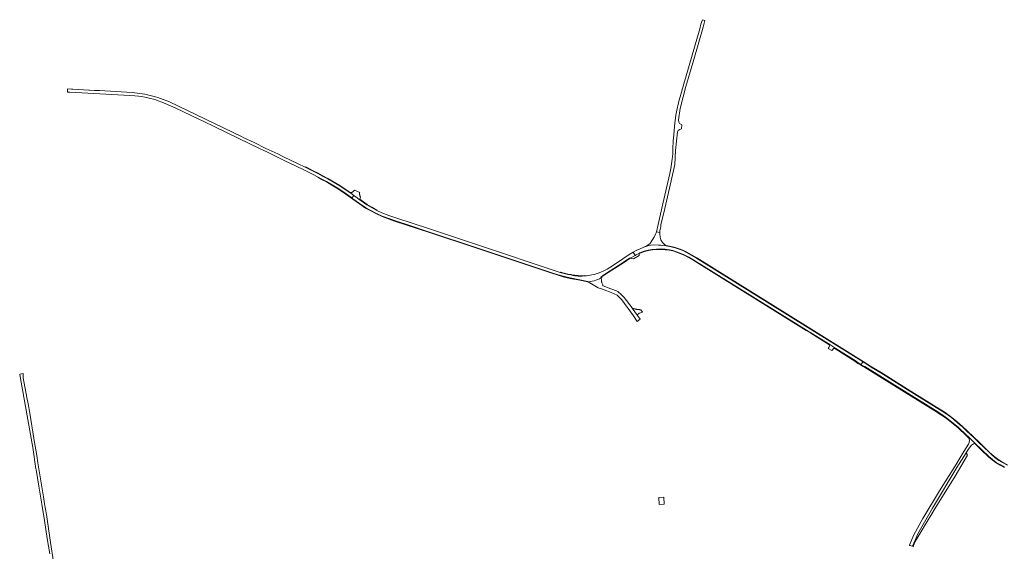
# Model space of a CAD drawing. Extents: x 152825 to 164088, y 457113 to 463005.
# Tile 338 of 364: x 160560 to 161618, y 462011 to 462583. Entities that reach past the tile are written whole.
import ezdxf

# ---------------------------------------------------------------- set-up
doc = ezdxf.new("R2010")
doc.units = 0
doc.header["$LTSCALE"] = 0.5
for name, color, linetype, lineweight in [('B-PV-VH-GESLOTENVERHARDING_ASFALT-GV', 251, 'CONTINUOUS', 18), ('B-PV-VH-GESLOTENVERHARDING_BETON-GV', 251, 'CONTINUOUS', 18), ('B-PV-VH-HALFVERHARDING_GRASBETONSTEEN-GV', 251, 'CONTINUOUS', 18), ('B-PV-VH-HALFVERHARDING_GRAVEL-GV', 251, 'CONTINUOUS', 18), ('B-PV-VH-ONVERHARD-GV', 251, 'CONTINUOUS', 18), ('B-PV-VH-ONVERHARD_ZAND-GV', 251, 'CONTINUOUS', 18), ('B-PV-VH-OPENVERHARDING_BETONSTRAATSTEEN-GV', 251, 'CONTINUOUS', 18)]:
    doc.layers.add(name, color=color, linetype=linetype, lineweight=lineweight)

msp = doc.modelspace()

# ---------------------------------------------------------------- linework, layer by layer
at = {"layer": 'B-PV-VH-GESLOTENVERHARDING_ASFALT-GV', "flags": 128}
for points in [[(160800.574, 462456.01), (160797.924, 462457.296), (160759.225, 462476.071), (160720.731, 462494.421), (160708.126, 462499.321), (160705.452, 462500), (160694.235, 462502.848), (160680.274, 462504.583), (160645.28, 462506.568), (160639.796, 462506.879), (160634.514, 462507.136), (160634.042, 462507.162), (160616.598, 462508.115), (160615.224, 462508.19), (160611.111, 462508.415), (160611.111, 462505.077), (160613.476, 462504.931), (160677.762, 462501.479), (160683.344, 462500.973), (160687.131, 462500.561), (160690.717, 462500.101), (160693.94, 462499.491), (160698.851, 462498.405), (160704.641, 462496.929), (160716.048, 462492.891), (160727.321, 462487.881), (160751.984, 462476.072), (160756.747, 462473.769), (160769.88, 462467.421), (160781.023, 462462.035), (160795.051, 462455.193), (160817.176, 462444.402), (160821.882, 462442.221), (160824.421, 462441.044), (160830.28, 462438.215), (160845.341, 462430.875), (160849.262, 462428.828), (160864.821, 462421.283), (160875.786, 462416.018), (160878.924, 462414.334), (160880.174, 462413.675), (160884.214, 462411.547), (160889.393, 462408.811), (160895.328, 462405.462), (160900.794, 462402.135), (160906.896, 462398.115), (160916.41, 462391.256), (160917.497, 462392.573), (160918.583, 462393.889), (160915.299, 462396.341), (160914.673, 462396.754), (160903.513, 462404.11), (160899.258, 462406.744), (160894.956, 462409.238), (160890.675, 462411.768), (160885.156, 462414.654), (160880.149, 462417.338), (160874.851, 462419.949), (160866.99, 462424.055), (160866.53, 462424.295), (160858.905, 462427.896), (160858.29, 462428.186), (160843.678, 462435.192), (160836.177, 462438.917), (160834.66, 462439.63), (160833.637, 462440.111), (160824.206, 462444.544), (160811.438, 462450.739)], [(161215.756, 462326.436), (161220.872, 462329.429), (161218.933, 462332.954), (161214.762, 462330.302), (161207.807, 462325.719), (161196.629, 462318.383), (161191.011, 462314.832), (161186.512, 462312.472), (161182.304, 462310.704), (161176.815, 462309.032), (161174.337, 462308.404), (161170.975, 462307.775), (161168.763, 462307.525), (161166.461, 462307.389), (161164.262, 462307.26), (161162.64, 462307.24), (161161.442, 462307.254), (161159.817, 462307.301), (161156.033, 462307.656), (161154.092, 462307.988), (161152.04, 462308.391), (161148.751, 462309.063), (161146.217, 462309.632), (161140.581, 462311.215), (161050.638, 462341.089), (161000, 462357.885), (160963.954, 462369.841), (160956.337, 462372.466), (160948.611, 462375.393), (160943.363, 462377.772), (160937.824, 462380.785), (160932.745, 462383.853), (160926.093, 462388.482), (160924.824, 462389.365), (160922.15, 462391.226), (160918.583, 462393.889), (160917.497, 462392.573), (160916.41, 462391.256), (160917.784, 462390.265), (160924.847, 462385.174), (160931.595, 462380.713), (160936.34, 462377.924), (160943.067, 462374.493), (160949.231, 462371.748), (160956.395, 462369.041), (160965.708, 462365.86), (160976.729, 462362.294), (161000, 462354.395), (161049.784, 462337.911), (161131.435, 462310.766), (161138.341, 462308.545), (161143.789, 462306.965), (161148.068, 462305.881), (161152.924, 462304.831), (161159.927, 462303.436), (161165.102, 462302.374), (161169.931, 462301.327), (161170.284, 462301.14), (161170.559, 462300.941), (161174.837, 462301.707), (161177.041, 462302.195), (161178.853, 462302.773), (161180.865, 462303.491), (161182.883, 462304.383), (161183.749, 462304.912), (161184.489, 462305.543), (161184.294, 462305.91), (161185.147, 462306.745), (161185.812, 462307.363), (161186.574, 462307.951), (161189.118, 462309.618), (161208.023, 462321.801), (161215.066, 462326.382)]]:
    msp.add_lwpolyline(points, close=True, dxfattribs=at)
for points in [[(161621.169, 462103.986), (161615.031, 462107.281), (161612.017, 462108.927), (161607.72, 462112.168), (161604.536, 462114.94), (161601.058, 462118.105), (161596.23, 462122.834), (161590.017, 462128.783), (161584.875, 462133.727), (161577.608, 462140.483), (161572.319, 462145.506), (161569.762, 462147.788), (161566.913, 462150.273), (161561.204, 462155.015), (161554.037, 462160.085), (161541.73, 462167.786), (161513.411, 462185.347), (161490.853, 462199.479), (161485.103, 462203.103), (161474.859, 462209.457), (161466.051, 462215.077), (161463.452, 462212.242), (161466.231, 462210.572), (161468.01, 462209.85), (161500, 462190.002), (161543.426, 462163.059), (161550.657, 462158.252), (161556.021, 462154.552), (161562.871, 462149.17), (161568.493, 462144.53), (161577.27, 462136.294), (161579.222, 462134.464), (161586.583, 462127.333), (161593.766, 462120.366), (161601.224, 462113.437), (161605.012, 462110.142), (161609.14, 462106.833), (161613.54, 462104.203), (161618.124, 462101.851)], [(160595.925, 462000), (160592.567, 462020.902), (160588.206, 462051.03), (160586.231, 462062.555), (160584.994, 462069.771), (160579.232, 462106.31), (160577.843, 462114.254), (160575.207, 462130.391), (160570.368, 462160.012), (160568.534, 462169.909), (160567.281, 462176.671), (160563.386, 462197.689), (160563.442, 462201.275), (160563.421, 462201.393), (160563.445, 462201.465), (160563.463, 462202.61), (160559.561, 462201.752), (160560.499, 462197.007), (160573.529, 462123.04), (160577.083, 462099.915), (160577.153, 462099.462), (160580.296, 462081.439), (160583.344, 462061.947), (160586.292, 462044.446), (160589.144, 462025.289), (160591.841, 462008.569)]]:
    msp.add_lwpolyline(points, dxfattribs=at)
at = {"layer": 'B-PV-VH-GESLOTENVERHARDING_BETON-GV', "flags": 128}
msp.add_lwpolyline([(161252.308, 462061.93), (161251.906, 462069.461), (161246.371, 462069.165), (161246.773, 462061.634)], close=True, dxfattribs=at)
at = {"layer": 'B-PV-VH-HALFVERHARDING_GRASBETONSTEEN-GV', "flags": 128}
for points in [[(160866.99, 462424.055), (160874.851, 462419.949), (160880.149, 462417.338), (160885.156, 462414.654), (160890.675, 462411.768), (160894.956, 462409.238), (160899.258, 462406.744), (160903.513, 462404.11), (160914.673, 462396.754), (160915.176, 462396.824), (160903.742, 462404.469), (160899.477, 462407.109), (160895.171, 462409.605), (160890.882, 462412.14), (160885.355, 462415.03), (160880.344, 462417.717), (160875.044, 462420.329), (160866.985, 462424.531)], [(160916.41, 462391.256), (160906.896, 462398.115), (160900.794, 462402.135), (160895.328, 462405.462), (160889.393, 462408.811), (160884.214, 462411.547), (160880.174, 462413.675), (160879.988, 462413.321), (160884.027, 462411.193), (160889.201, 462408.46), (160895.126, 462405.117), (160900.58, 462401.797), (160906.669, 462397.786), (160916.176, 462390.932), (160917.55, 462389.941), (160924.62, 462384.845), (160931.383, 462380.374), (160936.148, 462377.573), (160942.895, 462374.132), (160949.077, 462371.379), (160956.643, 462368.419), (160962.414, 462366.418), (160999.874, 462354.015), (161049.658, 462337.531), (161131.313, 462310.385), (161138.224, 462308.162), (161143.684, 462306.579), (161147.976, 462305.492), (161152.843, 462304.44), (161159.847, 462303.044), (161165.019, 462301.983), (161169.846, 462300.936), (161169.931, 462301.327), (161165.102, 462302.374), (161159.927, 462303.436), (161152.924, 462304.831), (161148.068, 462305.881), (161143.789, 462306.965), (161138.341, 462308.545), (161131.435, 462310.766), (161049.784, 462337.911), (161000, 462354.395), (160976.729, 462362.294), (160965.708, 462365.86), (160956.395, 462369.041), (160949.231, 462371.748), (160943.067, 462374.493), (160936.34, 462377.924), (160931.595, 462380.713), (160924.847, 462385.174), (160917.784, 462390.265)], [(160926.093, 462388.482), (160932.745, 462383.853), (160937.824, 462380.785), (160943.363, 462377.772), (160943.541, 462378.13), (160938.023, 462381.132), (160932.963, 462384.189), (160924.986, 462389.74), (160924.824, 462389.365)], [(161430.126, 462233.531), (161409.959, 462246.151), (161405.129, 462249.173), (161284.26, 462324.233), (161278.616, 462327.545), (161273.779, 462330.085), (161269.332, 462332.025), (161265.493, 462333.455), (161261.684, 462334.613), (161257.821, 462335.412), (161253.339, 462335.994), (161252.36, 462336.071), (161248.65, 462336.361), (161243.996, 462336.255), (161239.492, 462335.839), (161235.119, 462335.098), (161230.797, 462334.074), (161226.058, 462332.379), (161225.55, 462331.989), (161225.517, 462331.664), (161226.258, 462332.013), (161230.914, 462333.678), (161235.201, 462334.694), (161239.545, 462335.43), (161244.02, 462335.843), (161248.639, 462335.948), (161252.328, 462335.66), (161253.296, 462335.584), (161257.753, 462335.005), (161261.582, 462334.213), (161265.361, 462333.064), (161269.178, 462331.643), (161273.601, 462329.713), (161278.416, 462327.185), (161284.047, 462323.88), (161404.911, 462248.823), (161409.74, 462245.802), (161430.217, 462232.813)], [(161184.489, 462305.543), (161184.758, 462305.838), (161185.406, 462306.473), (161186.055, 462307.076), (161186.792, 462307.645), (161189.322, 462309.304), (161208.427, 462321.492), (161215.756, 462326.436), (161215.066, 462326.382), (161208.023, 462321.801), (161189.118, 462309.618), (161186.574, 462307.951), (161185.812, 462307.363), (161185.147, 462306.745), (161184.294, 462305.91)], [(161140.581, 462311.215), (161146.217, 462309.632), (161148.751, 462309.063), (161152.04, 462308.391), (161154.092, 462307.988), (161156.033, 462307.656), (161159.817, 462307.301), (161161.442, 462307.254), (161162.64, 462307.24), (161164.262, 462307.26), (161166.461, 462307.389), (161166.438, 462307.788), (161164.248, 462307.66), (161162.64, 462307.64), (161161.45, 462307.654), (161159.841, 462307.7), (161156.085, 462308.053), (161154.165, 462308.382), (161152.119, 462308.783), (161148.835, 462309.454), (161146.315, 462310.02), (161140.689, 462311.6)], [(161463.452, 462212.242), (161460.627, 462213.939), (161458.529, 462215.758), (161436.585, 462229.49), (161435.66, 462229.413), (161458.109, 462215.19), (161460.212, 462213.366), (161463.089, 462211.638), (161465.915, 462209.94), (161467.689, 462209.219), (161499.628, 462189.403), (161543.045, 462162.466), (161550.262, 462157.668), (161555.603, 462153.984), (161562.429, 462148.621), (161568.027, 462144.001), (161576.788, 462135.78), (161579.749, 462133.004), (161579.222, 462134.464), (161577.27, 462136.294), (161568.493, 462144.53), (161562.871, 462149.17), (161556.021, 462154.552), (161550.657, 462158.252), (161543.426, 462163.059), (161500, 462190.002), (161468.01, 462209.85), (161466.231, 462210.572)]]:
    msp.add_lwpolyline(points, close=True, dxfattribs=at)
for points in [[(161621.343, 462104.335), (161615.217, 462107.624), (161612.23, 462109.255), (161607.966, 462112.472), (161604.796, 462115.232), (161601.326, 462118.389), (161596.501, 462123.115), (161590.287, 462129.064), (161585.143, 462134.011), (161577.875, 462140.767), (161572.584, 462145.793), (161570.02, 462148.081), (161567.166, 462150.57), (161561.442, 462155.324), (161554.253, 462160.41), (161541.937, 462168.117), (161513.618, 462185.678), (161491.061, 462199.81), (161485.31, 462203.434), (161475.067, 462209.788), (161466.257, 462215.408), (161406.855, 462252.417), (161287.309, 462326.762), (161281.583, 462330.108), (161276.543, 462332.802), (161272.449, 462334.942), (161268.389, 462336.554), (161264.178, 462337.93), (161259.907, 462339.059), (161256.122, 462339.77), (161255.299, 462339.88), (161254.468, 462339.86), (161256.029, 462339.39), (161259.821, 462338.678), (161264.067, 462337.556), (161268.256, 462336.187), (161272.286, 462334.587), (161276.361, 462332.457), (161281.393, 462329.767), (161287.107, 462326.428), (161406.649, 462252.086), (161466.051, 462215.077), (161474.859, 462209.457), (161485.103, 462203.103), (161490.853, 462199.479), (161513.411, 462185.347), (161541.73, 462167.786), (161554.037, 462160.085), (161561.204, 462155.015), (161566.913, 462150.273), (161569.762, 462147.788), (161572.319, 462145.506), (161577.608, 462140.483), (161584.875, 462133.727), (161590.017, 462128.783), (161596.23, 462122.834), (161601.058, 462118.105), (161604.536, 462114.94), (161607.72, 462112.168), (161612.017, 462108.927), (161615.031, 462107.281), (161621.169, 462103.986)], [(161618.124, 462101.851), (161613.54, 462104.203), (161609.14, 462106.833), (161605.012, 462110.142), (161601.224, 462113.437), (161593.766, 462120.366), (161586.583, 462127.333), (161586.109, 462127.191), (161593.427, 462120.009), (161600.895, 462113.071), (161604.697, 462109.765), (161608.859, 462106.428), (161613.301, 462103.773), (161617.901, 462101.413)]]:
    msp.add_lwpolyline(points, dxfattribs=at)
at = {"layer": 'B-PV-VH-HALFVERHARDING_GRAVEL-GV', "flags": 128}
for points in [[(161243.934, 462354.962), (161247.49, 462354.235), (161247.592, 462355.851), (161248.565, 462360.491), (161248.809, 462362.233), (161252.787, 462379.747), (161259.639, 462409.458), (161263.545, 462427.298), (161264.564, 462442.082), (161266.481, 462462.255), (161267.415, 462463.772), (161269.009, 462464.886), (161270.85, 462465.344), (161271.116, 462469.911), (161268.863, 462471.43), (161267.999, 462472.784), (161267.653, 462475.106), (161269.443, 462487.209), (161272.697, 462500), (161275.541, 462511.179), (161283.954, 462540.227), (161294.097, 462574.707), (161296.066, 462582.058), (161293.241, 462582.853), (161291.611, 462577.864), (161290.373, 462572.908), (161273.224, 462513.947), (161269.274, 462500), (161267.962, 462495.366), (161267.485, 462493.342), (161265.654, 462485.58), (161265.406, 462483.784), (161264.89, 462480.064), (161264.058, 462474.068), (161263.795, 462472.175), (161262.602, 462459.153), (161262.042, 462452.76), (161261.619, 462444.183), (161261.469, 462438.793), (161260.913, 462432.933), (161259.865, 462425.205), (161259.713, 462424.528), (161258.155, 462417.572), (161249.827, 462380.41), (161245.754, 462362.645)], [(161247.49, 462354.235), (161243.934, 462354.962), (161243.897, 462354.806), (161242.953, 462351.879), (161241.217, 462348.747), (161238.391, 462343.87), (161236.963, 462341.994), (161233.787, 462340.003), (161230.45, 462338.338), (161234.711, 462339.629), (161238.026, 462340.49), (161240.974, 462340.936), (161246.182, 462340.506), (161248.135, 462340.328), (161250.917, 462340.075), (161254.468, 462339.86), (161252.342, 462341.39), (161250.414, 462343.491), (161248.681, 462346.027), (161247.795, 462349.052), (161247.379, 462352.48)], [(161254.468, 462339.86), (161250.917, 462340.075), (161248.135, 462340.328), (161246.182, 462340.506), (161240.974, 462340.936), (161238.026, 462340.49), (161234.711, 462339.629), (161230.45, 462338.338), (161226.425, 462336.415), (161222.298, 462334.592), (161218.933, 462332.954), (161220.872, 462329.429), (161222.167, 462330.186), (161225.55, 462331.989), (161226.058, 462332.379), (161230.797, 462334.074), (161235.119, 462335.098), (161239.492, 462335.839), (161243.996, 462336.255), (161248.65, 462336.361), (161252.36, 462336.071), (161253.339, 462335.994), (161257.821, 462335.412), (161261.684, 462334.613), (161265.493, 462333.455), (161269.332, 462332.025), (161273.779, 462330.085), (161278.616, 462327.545), (161284.26, 462324.233), (161405.129, 462249.173), (161409.959, 462246.151), (161430.126, 462233.531), (161436.585, 462229.49), (161458.529, 462215.758), (161460.627, 462213.939), (161463.452, 462212.242), (161466.051, 462215.077), (161406.649, 462252.086), (161287.107, 462326.428), (161281.393, 462329.767), (161276.361, 462332.457), (161272.286, 462334.587), (161268.256, 462336.187), (161264.067, 462337.556), (161259.821, 462338.678), (161256.029, 462339.39)]]:
    msp.add_lwpolyline(points, close=True, dxfattribs=at)
at = {"layer": 'B-PV-VH-ONVERHARD-GV', "flags": 128}
msp.add_lwpolyline([(161576.628, 462117.206), (161566.846, 462101.275), (161540.43, 462057.711), (161524.764, 462029.954), (161521.909, 462023.246), (161519.247, 462016.753), (161520.173, 462016.456), (161520.307, 462017.553), (161522.061, 462021.93), (161529.586, 462034.332), (161544.313, 462058.624), (161564.821, 462091.957), (161578.344, 462114.83), (161577.98, 462115.039), (161577.866, 462115.123), (161577.763, 462115.22), (161577.671, 462115.327), (161577.592, 462115.444), (161577.526, 462115.57), (161577.475, 462115.702), (161577.44, 462115.839), (161577.42, 462115.979), (161577.415, 462116.12), (161577.427, 462116.261), (161577.455, 462116.4), (161577.498, 462116.534), (161577.556, 462116.663), (161577.566, 462116.679)], close=True, dxfattribs=at)
at = {"layer": 'B-PV-VH-ONVERHARD_ZAND-GV', "flags": 128}
msp.add_lwpolyline([(161579.222, 462134.464), (161579.749, 462133.004), (161580.523, 462130.858), (161580.118, 462128.29), (161579.247, 462126.519), (161574.339, 462118.492), (161564.658, 462102.656), (161548.211, 462076.393), (161530.274, 462046.507), (161524.549, 462036.395), (161520.091, 462028.392), (161515.712, 462017.852), (161516.388, 462017.669), (161519.247, 462016.753), (161521.909, 462023.246), (161524.764, 462029.954), (161540.43, 462057.711), (161566.846, 462101.275), (161576.628, 462117.206), (161578.768, 462120.692), (161582.526, 462125.396), (161584.609, 462126.744), (161586.109, 462127.191), (161586.583, 462127.333)], close=True, dxfattribs=at)
at = {"layer": 'B-PV-VH-OPENVERHARDING_BETONSTRAATSTEEN-GV', "flags": 128}
for points in [[(160914.673, 462396.754), (160915.299, 462396.341), (160918.583, 462393.889), (160922.15, 462391.226), (160924.824, 462389.365), (160924.986, 462389.74), (160925.927, 462391.929), (160925.756, 462392.249), (160925.599, 462392.575), (160925.457, 462392.908), (160925.33, 462393.247), (160925.218, 462393.592), (160925.121, 462393.941), (160925.04, 462394.294), (160924.974, 462394.65), (160924.925, 462395.009), (160924.891, 462395.369), (160924.873, 462395.731), (160924.871, 462396.093), (160924.885, 462396.455), (160924.915, 462396.816), (160924.959, 462397.161), (160919.436, 462399.734), (160919.269, 462399.469), (160919.089, 462399.213), (160918.895, 462398.966), (160918.69, 462398.73), (160918.472, 462398.505), (160918.244, 462398.291), (160918.005, 462398.089), (160917.755, 462397.899), (160917.497, 462397.722), (160917.229, 462397.559), (160916.954, 462397.41), (160916.672, 462397.275), (160916.567, 462397.231), (160916.383, 462397.154), (160916.088, 462397.049), (160915.788, 462396.959), (160915.484, 462396.884), (160915.176, 462396.824)], [(161215.756, 462326.436), (161216.708, 462326.213), (161219.1, 462325.652), (161225.283, 462329.331), (161225.517, 462331.664), (161225.55, 462331.989), (161222.167, 462330.186), (161220.872, 462329.429)], [(161226.243, 462260.958), (161223.395, 462264.938), (161217.905, 462272.612), (161217.658, 462272.957), (161209.098, 462284.131), (161206.335, 462286.942), (161202.313, 462290.576), (161201.024, 462291.191), (161196.034, 462293.08), (161191.069, 462294.897), (161186.85, 462296.622), (161186.64, 462296.802), (161186.46, 462297.147), (161186.175, 462297.747), (161185.894, 462298.413), (161185.611, 462299.182), (161185.299, 462299.956), (161185.145, 462300.572), (161185.023, 462301.186), (161184.892, 462301.97), (161184.798, 462302.796), (161184.723, 462303.57), (161184.661, 462304.185), (161184.592, 462304.819), (161184.489, 462305.543), (161183.749, 462304.912), (161182.883, 462304.383), (161180.865, 462303.491), (161178.853, 462302.773), (161177.041, 462302.195), (161174.837, 462301.707), (161170.559, 462300.941), (161181.196, 462294.727), (161184.785, 462293.335), (161187.575, 462292.313), (161195.357, 462289.505), (161201.76, 462286.793), (161206.699, 462281.641), (161219.104, 462264.575), (161223.145, 462258.224)], [(161220.514, 462271.898), (161217.905, 462272.612), (161223.395, 462264.938), (161223.786, 462265.794), (161223.894, 462265.991), (161224.015, 462266.181), (161224.15, 462266.361), (161224.297, 462266.532), (161224.456, 462266.691), (161224.626, 462266.839), (161224.806, 462266.975), (161224.995, 462267.097), (161225.192, 462267.205), (161225.397, 462267.3), (161225.607, 462267.379), (161225.823, 462267.444), (161225.868, 462267.455), (161229.049, 462268.346), (161227.092, 462271.081), (161226.166, 462271.095), (161225.531, 462271.121), (161224.896, 462271.163), (161224.263, 462271.22), (161223.632, 462271.294), (161223.003, 462271.383), (161222.376, 462271.488), (161221.751, 462271.609), (161221.131, 462271.746)], [(161428.297, 462229.501), (161432.306, 462227.062), (161433.382, 462228.429), (161434.28, 462229.199), (161435.136, 462229.37), (161435.66, 462229.413), (161436.585, 462229.49), (161430.126, 462233.531), (161430.217, 462232.813), (161430.024, 462232.129), (161429.019, 462230.439)]]:
    msp.add_lwpolyline(points, close=True, dxfattribs=at)

doc.saveas('drawing.dxf')
